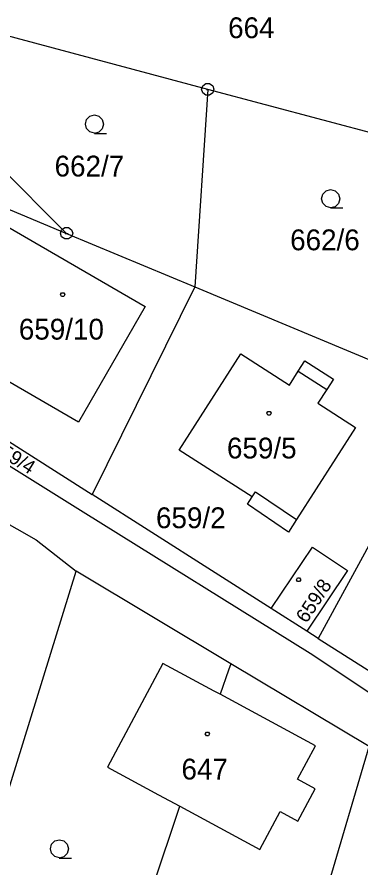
# Model space of a CAD drawing. Extents: x -759060 to -757386, y -1172273 to -1170948.
# Drawn here: x -758068.1 to -758040, y -1171249.4 to -1171180 of the extents above; entities that cross this region are included whole.
import ezdxf

# ---------------------------------------------------------------- set-up
doc = ezdxf.new("R2010")
doc.units = 0
for name, color, linetype in [('Vrstva 1', 7, 'Continuous'), ('Vrstva 12', 7, 'Continuous'), ('Vrstva 2', 7, 'Continuous'), ('Vrstva 3', 7, 'Continuous'), ('Vrstva 4', 7, 'Continuous'), ('Vrstva 5', 7, 'Continuous'), ('Vrstva 8', 7, 'Continuous')]:
    doc.layers.add(name, color=color, linetype=linetype)

msp = doc.modelspace()

# ---------------------------------------------------------------- linework, layer by layer
at = {"layer": 'Vrstva 1'}
for p, q in [((-758052.54, -1171185.89), (-758073.81, -1171180.23)), ((-758052.54, -1171185.89), (-758053.59, -1171202.01)), ((-758030.04, -1171191.88), (-758052.54, -1171185.89)), ((-758088.03, -1171187.64), (-758064.07, -1171197.64)), ((-758073.01, -1171188.72), (-758064.07, -1171197.64)), ((-758071.12, -1171195.82), (-758057.65, -1171203.61)), ((-758064.07, -1171197.64), (-758053.59, -1171202.01)), ((-758094.79, -1171200.44), (-758062.71, -1171220.37)), ((-758053.59, -1171202.01), (-758062, -1171218.94)), ((-758053.59, -1171202.01), (-758032.66, -1171210.75)), ((-758086.97, -1171203.06), (-758062, -1171218.94)), ((-758057.65, -1171203.61), (-758063.1, -1171213.04)), ((-758054.87, -1171215.33), (-758049.84, -1171207.47)), ((-758049.84, -1171207.47), (-758045.87, -1171210.02)), ((-758045.15, -1171208.89), (-758044.61, -1171208.04)), ((-758044.61, -1171208.04), (-758042.28, -1171209.53)), ((-758063.1, -1171213.04), (-758071.03, -1171208.48)), ((-758045.87, -1171210.02), (-758045.15, -1171208.89)), ((-758042.28, -1171209.53), (-758042.82, -1171210.37)), ((-758042.82, -1171210.37), (-758043.56, -1171211.51)), ((-758032.66, -1171210.75), (-758043.53, -1171230.69)), ((-758043.56, -1171211.51), (-758040.47, -1171213.49)), ((-758040.47, -1171213.49), (-758045.3, -1171221)), ((-758048.92, -1171219.14), (-758054.87, -1171215.33)), ((-758078.18, -1171216.15), (-758066.56, -1171222.64)), ((-758047.36, -1171228.25), (-758062, -1171218.94)), ((-758049.29, -1171219.73), (-758048.92, -1171219.14)), ((-758045.95, -1171222.02), (-758049.29, -1171219.73)), ((-758062.71, -1171220.37), (-758044.19, -1171231.9)), ((-758045.3, -1171221), (-758045.95, -1171222.02)), ((-758066.56, -1171222.64), (-758063.29, -1171225.21)), ((-758047.36, -1171228.25), (-758043.99, -1171223.24)), ((-758043.99, -1171223.24), (-758041.13, -1171225.16)), ((-758071.82, -1171252.72), (-758063.29, -1171225.21)), ((-758050.65, -1171232.76), (-758063.29, -1171225.21)), ((-758041.13, -1171225.16), (-758044.46, -1171230.1)), ((-758044.46, -1171230.1), (-758047.36, -1171228.25)), ((-758043.53, -1171230.69), (-758044.46, -1171230.1)), ((-758043.53, -1171230.69), (-758023.26, -1171243.59)), ((-758044.19, -1171231.9), (-758032.84, -1171239.45)), ((-758056.21, -1171232.75), (-758060.73, -1171241.19)), ((-758052.01, -1171235), (-758056.21, -1171232.75)), ((-758050.65, -1171232.76), (-758050.84, -1171233.29)), ((-758039.35, -1171239.51), (-758050.65, -1171232.76)), ((-758050.84, -1171233.29), (-758051.54, -1171235.25)), ((-758051.54, -1171235.25), (-758052.01, -1171235)), ((-758043.08, -1171252.05), (-758039.35, -1171239.51)), ((-758060.73, -1171241.19), (-758056.56, -1171243.45)), ((-758056.56, -1171243.45), (-758054.82, -1171244.39)), ((-758057.4, -1171252.05), (-758054.82, -1171244.39))]:
    msp.add_line(p, q, dxfattribs=at)
at = {"layer": 'Vrstva 12'}
for p, q in [((-758071.12, -1171195.82), (-758057.65, -1171203.61)), ((-758057.65, -1171203.61), (-758063.1, -1171213.04)), ((-758054.87, -1171215.33), (-758049.84, -1171207.47)), ((-758049.84, -1171207.47), (-758045.87, -1171210.02)), ((-758063.1, -1171213.04), (-758071.03, -1171208.48)), ((-758045.87, -1171210.02), (-758045.15, -1171208.89)), ((-758045.15, -1171208.89), (-758042.82, -1171210.37)), ((-758042.82, -1171210.37), (-758043.56, -1171211.51)), ((-758043.56, -1171211.51), (-758040.47, -1171213.49)), ((-758040.47, -1171213.49), (-758045.3, -1171221)), ((-758048.92, -1171219.14), (-758054.87, -1171215.33)), ((-758048.92, -1171219.14), (-758048.65, -1171218.73)), ((-758048.65, -1171218.73), (-758045.3, -1171221)), ((-758047.36, -1171228.25), (-758043.99, -1171223.24)), ((-758043.99, -1171223.24), (-758041.13, -1171225.16)), ((-758041.13, -1171225.16), (-758044.46, -1171230.1)), ((-758044.46, -1171230.1), (-758047.36, -1171228.25)), ((-758056.21, -1171232.75), (-758060.73, -1171241.19)), ((-758052.01, -1171235), (-758056.21, -1171232.75)), ((-758051.54, -1171235.25), (-758052.01, -1171235)), ((-758043.74, -1171239.46), (-758051.54, -1171235.25)), ((-758045.22, -1171242.19), (-758043.74, -1171239.46)), ((-758060.73, -1171241.19), (-758056.56, -1171243.45)), ((-758043.77, -1171242.97), (-758045.22, -1171242.19)), ((-758056.56, -1171243.45), (-758054.82, -1171244.39)), ((-758045.19, -1171245.6), (-758043.77, -1171242.97)), ((-758054.82, -1171244.39), (-758048.3, -1171247.91)), ((-758048.3, -1171247.91), (-758046.63, -1171244.82)), ((-758046.63, -1171244.82), (-758045.19, -1171245.6))]:
    msp.add_line(p, q, dxfattribs=at)
at = {"layer": 'Vrstva 3'}
for points in [[(-758061.79, -1171189.46), (-758062.17, -1171189.36), (-758062.44, -1171189.09), (-758062.54, -1171188.72), (-758062.44, -1171188.35), (-758062.17, -1171188.08), (-758061.8, -1171187.98), (-758061.43, -1171188.08), (-758061.16, -1171188.35), (-758061.06, -1171188.73), (-758061.16, -1171189.11), (-758061.43, -1171189.38), (-758061.81, -1171189.48), (-758060.81, -1171189.48)], [(-758042.5, -1171195.55), (-758042.88, -1171195.45), (-758043.15, -1171195.18), (-758043.25, -1171194.81), (-758043.15, -1171194.44), (-758042.88, -1171194.17), (-758042.51, -1171194.07), (-758042.14, -1171194.17), (-758041.87, -1171194.44), (-758041.77, -1171194.82), (-758041.87, -1171195.2), (-758042.14, -1171195.47), (-758042.52, -1171195.57), (-758041.52, -1171195.57)], [(-758064.65, -1171248.6), (-758065.03, -1171248.5), (-758065.3, -1171248.23), (-758065.4, -1171247.86), (-758065.3, -1171247.49), (-758065.03, -1171247.22), (-758064.66, -1171247.12), (-758064.29, -1171247.22), (-758064.02, -1171247.49), (-758063.92, -1171247.87), (-758064.02, -1171248.25), (-758064.29, -1171248.52), (-758064.67, -1171248.62), (-758063.67, -1171248.62)]]:
    msp.add_lwpolyline(points, dxfattribs=at)
at = {"layer": 'Vrstva 4'}
for p, q in [((-758045.15, -1171208.89), (-758042.82, -1171210.37)), ((-758048.92, -1171219.14), (-758048.65, -1171218.73)), ((-758048.65, -1171218.73), (-758045.3, -1171221)), ((-758043.74, -1171239.46), (-758051.54, -1171235.25)), ((-758045.22, -1171242.19), (-758043.74, -1171239.46)), ((-758043.77, -1171242.97), (-758045.22, -1171242.19)), ((-758045.19, -1171245.6), (-758043.77, -1171242.97)), ((-758054.82, -1171244.39), (-758048.3, -1171247.91)), ((-758048.3, -1171247.91), (-758046.63, -1171244.82)), ((-758046.63, -1171244.82), (-758045.19, -1171245.6))]:
    msp.add_line(p, q, dxfattribs=at)
at = {"layer": 'Vrstva 5'}
for points in [[(-758064.3, -1171202.49), (-758064.21, -1171202.64), (-758064.3, -1171202.79), (-758064.48, -1171202.79), (-758064.57, -1171202.64), (-758064.48, -1171202.49)], [(-758047.45, -1171212.17), (-758047.36, -1171212.32), (-758047.45, -1171212.47), (-758047.63, -1171212.47), (-758047.72, -1171212.32), (-758047.63, -1171212.17)], [(-758045.04, -1171225.76), (-758044.95, -1171225.91), (-758045.04, -1171226.06), (-758045.22, -1171226.06), (-758045.31, -1171225.91), (-758045.22, -1171225.76)], [(-758052.48, -1171238.34), (-758052.39, -1171238.49), (-758052.48, -1171238.64), (-758052.66, -1171238.64), (-758052.75, -1171238.49), (-758052.66, -1171238.34)]]:
    msp.add_lwpolyline(points, close=True, dxfattribs=at)
at = {"layer": 'Vrstva 8'}
for p, q in [((-758052.66, -1171185.89), (-758052.42, -1171185.89)), ((-758064.19, -1171197.64), (-758063.95, -1171197.64))]:
    msp.add_line(p, q, dxfattribs=at)
for points in [[(-758052.39, -1171185.41), (-758052.14, -1171185.59), (-758052.04, -1171185.88), (-758052.14, -1171186.17), (-758052.39, -1171186.35), (-758052.7, -1171186.35), (-758052.95, -1171186.17), (-758053.05, -1171185.88), (-758052.95, -1171185.59), (-758052.7, -1171185.41)], [(-758063.92, -1171197.16), (-758063.67, -1171197.34), (-758063.57, -1171197.63), (-758063.67, -1171197.92), (-758063.92, -1171198.1), (-758064.23, -1171198.1), (-758064.48, -1171197.92), (-758064.58, -1171197.63), (-758064.48, -1171197.34), (-758064.23, -1171197.16)]]:
    msp.add_lwpolyline(points, close=True, dxfattribs=at)

# ---------------------------------------------------------------- texts
at = {"layer": 'Vrstva 2'}
for s, p in [('664', (-758050.884, -1171181.71)), ('662/7', (-758065.057, -1171193)), ('662/6', (-758045.817, -1171199.02)), ('659/10', (-758067.978, -1171206.31)), ('659/5', (-758050.977, -1171216.01)), ('659/2', (-758056.774, -1171221.7)), ('647', (-758054.694, -1171242.21))]:
    msp.add_text(s, height=1.7, dxfattribs=at).set_placement(p)
for s, rotation, p in [('659/4', 328.01834, (-758070.329, -1171215.324)), ('659/8', 56.43634, (-758044.478, -1171229.516))]:
    msp.add_text(s, height=1.14, rotation=rotation, dxfattribs=at).set_placement(p)

doc.saveas('drawing.dxf')
